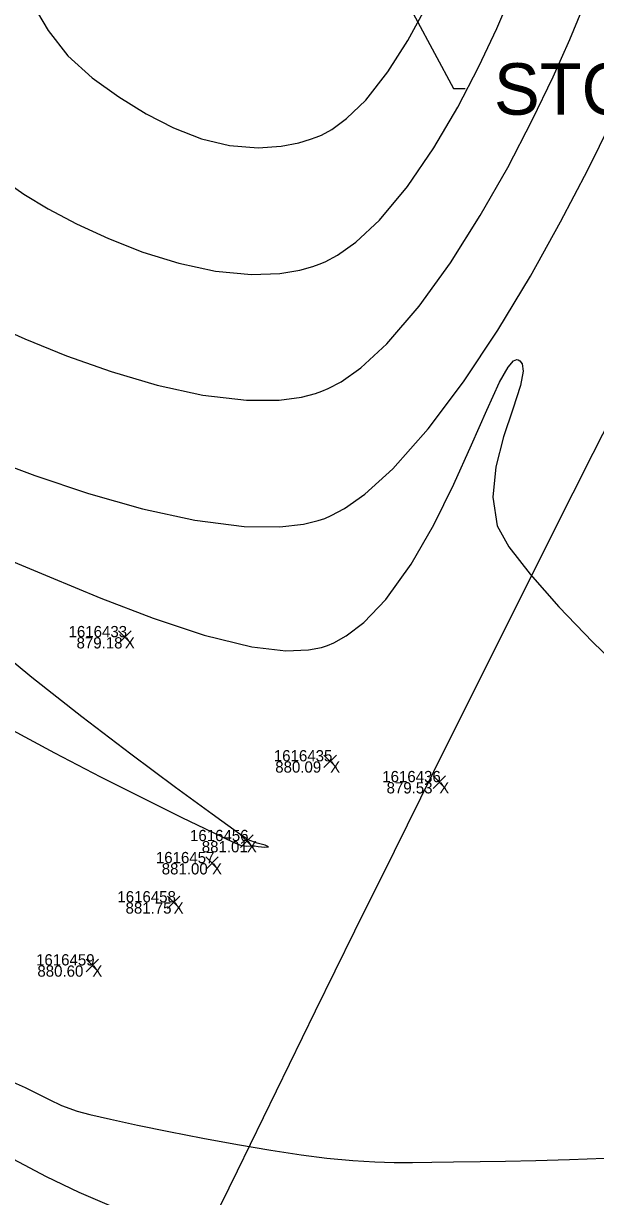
# Model space of a CAD drawing. Extents: x 1957117 to 1971063, y 701601 to 715861.
# Drawn here: x 1963579.31 to 1963597.12, y 706815.11 to 706851.61 of the extents above; entities that cross this region are included whole.
import ezdxf

# ---------------------------------------------------------------- set-up
doc = ezdxf.new("R2010")
doc.units = 0
for name, color, linetype in [('AP_X_Lights', 7, 'Continuous'), ('DT_P_Contour_Minor', 7, 'Continuous'), ('DT_X_Contour_Major', 7, 'Continuous'), ('DT_X_Contour_Minor', 7, 'Continuous'), ('GE_X_CL_20', 7, 'Continuous'), ('HY_X_Water_Edge', 7, 'Continuous'), ('PV_P_Shoulder', 7, 'Continuous'), ('RS_Raster1', 7, 'Continuous'), ('RW_X_Esmt_RR', 7, 'Continuous'), ('SC_Scratch1', 7, 'Continuous'), ('SC_Shading5', 7, 'Continuous')]:
    doc.layers.add(name, color=color, linetype=linetype)

msp = doc.modelspace()

# ---------------------------------------------------------------- linework, layer by layer
at = {"layer": 'AP_X_Lights'}
for p, q in [((1963582.269, 706832.322), (1963582.657, 706832.712)), ((1963582.269, 706832.712), (1963582.657, 706832.322)), ((1963588.661, 706828.459), (1963589.049, 706828.849)), ((1963588.661, 706828.849), (1963589.049, 706828.459)), ((1963592.059, 706827.811), (1963592.447, 706828.201)), ((1963592.059, 706828.201), (1963592.447, 706827.811)), ((1963586.068, 706825.978), (1963586.456, 706826.368)), ((1963586.068, 706826.368), (1963586.456, 706825.978)), ((1963584.983, 706825.291), (1963585.371, 706825.681)), ((1963584.983, 706825.681), (1963585.371, 706825.291)), ((1963583.787, 706824.072), (1963584.175, 706824.462)), ((1963583.787, 706824.462), (1963584.175, 706824.072)), ((1963581.255, 706822.109), (1963581.643, 706822.499)), ((1963581.255, 706822.499), (1963581.643, 706822.109))]:
    msp.add_line(p, q, dxfattribs=at)
at = {"layer": 'DT_P_Contour_Minor'}
for points in [[(1963589.15, 706856.199), (1963592.697, 706849.59)], [(1963592.697, 706849.59), (1963593.057, 706849.59)]]:
    msp.add_lwpolyline(points, dxfattribs=at)
at = {"layer": 'DT_X_Contour_Major'}
for points in [[(1963579.581, 706852.239), (1963580.079, 706851.397), (1963580.693, 706850.609), (1963581.445, 706849.921), (1963582.28, 706849.326), (1963583.126, 706848.8), (1963583.982, 706848.362), (1963584.849, 706848.028), (1963585.727, 706847.815), (1963586.615, 706847.74), (1963587.333, 706847.791), (1963587.877, 706847.901), (1963588.241, 706848.009), (1963588.424, 706848.075), (1963588.585, 706848.143), (1963588.905, 706848.314), (1963589.37, 706848.652), (1963589.964, 706849.231), (1963590.654, 706850.106), (1963591.277, 706851.083), (1963591.823, 706852.09)], [(1963579.581, 706852.239), (1963580.079, 706851.397), (1963580.693, 706850.609), (1963581.445, 706849.921), (1963582.28, 706849.326), (1963583.126, 706848.8), (1963583.982, 706848.362), (1963584.849, 706848.028), (1963585.727, 706847.815), (1963586.615, 706847.74), (1963587.333, 706847.791), (1963587.877, 706847.901), (1963588.241, 706848.009), (1963588.424, 706848.075), (1963588.585, 706848.143), (1963588.905, 706848.314), (1963589.37, 706848.652), (1963589.964, 706849.231), (1963590.654, 706850.106), (1963591.277, 706851.083), (1963591.823, 706852.09)], [(1963578.988, 706818.668), (1963579.362, 706818.509), (1963579.752, 706818.314), (1963580.105, 706818.129), (1963580.49, 706817.95), (1963580.975, 706817.773), (1963581.369, 706817.668), (1963582.016, 706817.518), (1963582.856, 706817.337), (1963583.834, 706817.137), (1963584.891, 706816.931), (1963585.969, 706816.732), (1963587.01, 706816.553), (1963587.958, 706816.407), (1963588.753, 706816.307), (1963589.567, 706816.232), (1963590.246, 706816.19), (1963590.845, 706816.173), (1963591.418, 706816.174), (1963592.019, 706816.184), (1963592.702, 706816.197), (1963593.523, 706816.203), (1963594.318, 706816.213), (1963595.262, 706816.236), (1963596.307, 706816.268), (1963597.411, 706816.306)], [(1963578.988, 706818.668), (1963579.362, 706818.509), (1963579.752, 706818.314), (1963580.105, 706818.129), (1963580.49, 706817.95), (1963580.975, 706817.773), (1963581.369, 706817.668), (1963582.016, 706817.518), (1963582.856, 706817.337), (1963583.834, 706817.137), (1963584.891, 706816.931), (1963585.969, 706816.732), (1963587.01, 706816.553), (1963587.958, 706816.407), (1963588.753, 706816.307), (1963589.567, 706816.232), (1963590.246, 706816.19), (1963590.845, 706816.173), (1963591.418, 706816.174), (1963592.019, 706816.184), (1963592.702, 706816.197), (1963593.523, 706816.203), (1963594.318, 706816.213), (1963595.262, 706816.236), (1963596.307, 706816.268), (1963597.411, 706816.306)]]:
    msp.add_lwpolyline(points, dxfattribs=at)
at = {"layer": 'DT_X_Contour_Minor'}
for points in [[(1963578.742, 706846.706), (1963579.323, 706846.304), (1963580.072, 706845.851), (1963580.959, 706845.379), (1963581.953, 706844.918), (1963583.026, 706844.499), (1963584.147, 706844.153), (1963585.285, 706843.911), (1963586.412, 706843.805), (1963587.286, 706843.838), (1963587.914, 706843.942), (1963588.316, 706844.053), (1963588.511, 706844.122), (1963588.705, 706844.202), (1963589.088, 706844.405), (1963589.655, 706844.806), (1963590.392, 706845.493), (1963591.269, 706846.546), (1963592.087, 706847.744), (1963592.831, 706849.011), (1963593.488, 706850.274), (1963594.043, 706851.457), (1963594.482, 706852.485)], [(1963578.742, 706846.706), (1963579.323, 706846.304), (1963580.072, 706845.851), (1963580.959, 706845.379), (1963581.953, 706844.918), (1963583.026, 706844.499), (1963584.147, 706844.153), (1963585.285, 706843.911), (1963586.412, 706843.805), (1963587.286, 706843.838), (1963587.914, 706843.942), (1963588.316, 706844.053), (1963588.511, 706844.122), (1963588.705, 706844.202), (1963589.088, 706844.405), (1963589.655, 706844.806), (1963590.392, 706845.493), (1963591.269, 706846.546), (1963592.087, 706847.744), (1963592.831, 706849.011), (1963593.488, 706850.274), (1963594.043, 706851.457), (1963594.482, 706852.485)], [(1963578.186, 706842.324), (1963579.347, 706841.8), (1963580.648, 706841.273), (1963582.039, 706840.78), (1963583.47, 706840.36), (1963584.891, 706840.051), (1963586.253, 706839.89), (1963587.266, 706839.895), (1963587.965, 706839.989), (1963588.396, 706840.099), (1963588.599, 706840.169), (1963588.799, 706840.252), (1963589.202, 706840.467), (1963589.811, 706840.896), (1963590.626, 706841.646), (1963591.632, 706842.814), (1963592.608, 706844.168), (1963593.532, 706845.634), (1963594.386, 706847.137), (1963595.149, 706848.602), (1963595.801, 706849.953), (1963596.321, 706851.117), (1963596.691, 706852.017)], [(1963578.186, 706842.324), (1963579.347, 706841.8), (1963580.648, 706841.273), (1963582.039, 706840.78), (1963583.47, 706840.36), (1963584.891, 706840.051), (1963586.253, 706839.89), (1963587.266, 706839.895), (1963587.965, 706839.989), (1963588.396, 706840.099), (1963588.599, 706840.169), (1963588.799, 706840.252), (1963589.202, 706840.467), (1963589.811, 706840.896), (1963590.626, 706841.646), (1963591.632, 706842.814), (1963592.608, 706844.168), (1963593.532, 706845.634), (1963594.386, 706847.137), (1963595.149, 706848.602), (1963595.801, 706849.953), (1963596.321, 706851.117), (1963596.691, 706852.017)], [(1963578.071, 706838.143), (1963579.662, 706837.548), (1963581.328, 706836.991), (1963583.009, 706836.515), (1963584.645, 706836.158), (1963586.177, 706835.962), (1963587.287, 706835.949), (1963588.031, 706836.036), (1963588.479, 706836.145), (1963588.687, 706836.216), (1963588.89, 706836.301), (1963589.304, 706836.521), (1963589.94, 706836.968), (1963590.808, 706837.756), (1963591.909, 706838.999), (1963593.005, 706840.461), (1963594.073, 706842.07), (1963595.09, 706843.754), (1963596.033, 706845.44), (1963596.879, 706847.057), (1963597.603, 706848.532)], [(1963578.071, 706838.143), (1963579.662, 706837.548), (1963581.328, 706836.991), (1963583.009, 706836.515), (1963584.645, 706836.158), (1963586.177, 706835.962), (1963587.287, 706835.949), (1963588.031, 706836.036), (1963588.479, 706836.145), (1963588.687, 706836.216), (1963588.89, 706836.301), (1963589.304, 706836.521), (1963589.94, 706836.968), (1963590.808, 706837.756), (1963591.909, 706838.999), (1963593.005, 706840.461), (1963594.073, 706842.07), (1963595.09, 706843.754), (1963596.033, 706845.44), (1963596.879, 706847.057), (1963597.603, 706848.532)], [(1963578.623, 706835.023), (1963580.12, 706834.394), (1963581.718, 706833.734), (1963583.348, 706833.107), (1963584.938, 706832.58), (1963586.42, 706832.22), (1963587.479, 706832.096), (1963588.177, 706832.121), (1963588.588, 706832.202), (1963588.775, 706832.263), (1963588.972, 706832.346), (1963589.357, 706832.557), (1963589.908, 706832.976), (1963590.595, 706833.695), (1963591.381, 706834.787), (1963592.086, 706836.011), (1963592.711, 706837.279), (1963593.259, 706838.5), (1963593.731, 706839.586), (1963594.13, 706840.449), (1963594.396, 706840.919), (1963594.566, 706841.112), (1963594.665, 706841.154), (1963594.71, 706841.148), (1963594.766, 706841.118), (1963594.84, 706841.021), (1963594.868, 706840.79), (1963594.782, 706840.346), (1963594.546, 706839.615), (1963594.259, 706838.75), (1963594.017, 706837.814), (1963593.918, 706836.871), (1963594.059, 706835.985), (1963594.419, 706835.332), (1963595.08, 706834.474), (1963595.976, 706833.467), (1963597.04, 706832.366), (1963598.205, 706831.228)], [(1963578.623, 706835.023), (1963580.12, 706834.394), (1963581.718, 706833.734), (1963583.348, 706833.107), (1963584.938, 706832.58), (1963586.42, 706832.22), (1963587.479, 706832.096), (1963588.177, 706832.121), (1963588.588, 706832.202), (1963588.775, 706832.263), (1963588.972, 706832.346), (1963589.357, 706832.557), (1963589.908, 706832.976), (1963590.595, 706833.695), (1963591.381, 706834.787), (1963592.086, 706836.011), (1963592.711, 706837.279), (1963593.259, 706838.5), (1963593.731, 706839.586), (1963594.13, 706840.449), (1963594.396, 706840.919), (1963594.566, 706841.112), (1963594.665, 706841.154), (1963594.71, 706841.148), (1963594.766, 706841.118), (1963594.84, 706841.021), (1963594.868, 706840.79), (1963594.782, 706840.346), (1963594.546, 706839.615), (1963594.259, 706838.75), (1963594.017, 706837.814), (1963593.918, 706836.871), (1963594.059, 706835.985), (1963594.419, 706835.332), (1963595.08, 706834.474), (1963595.976, 706833.467), (1963597.04, 706832.366), (1963598.205, 706831.228)], [(1963578.826, 706829.693), (1963580.268, 706828.92), (1963581.703, 706828.178), (1963583.054, 706827.497), (1963584.243, 706826.91), (1963585.196, 706826.449), (1963585.836, 706826.145), (1963586.086, 706826.032), (1963586.257, 706826.019), (1963586.369, 706826.026), (1963586.434, 706826.027), (1963586.498, 706826.029), (1963586.618, 706826.01), (1963586.82, 706825.984), (1963586.932, 706825.997), (1963586.829, 706826.043), (1963586.581, 706826.104), (1963586.304, 706826.213), (1963585.971, 706826.444), (1963585.18, 706827.011), (1963584.037, 706827.845), (1963582.65, 706828.878), (1963581.125, 706830.042), (1963579.569, 706831.266), (1963578.088, 706832.482)], [(1963578.826, 706829.693), (1963580.268, 706828.92), (1963581.703, 706828.178), (1963583.054, 706827.497), (1963584.243, 706826.91), (1963585.196, 706826.449), (1963585.836, 706826.145), (1963586.086, 706826.032), (1963586.257, 706826.019), (1963586.369, 706826.026), (1963586.434, 706826.027), (1963586.498, 706826.029), (1963586.618, 706826.01), (1963586.82, 706825.984), (1963586.932, 706825.997), (1963586.829, 706826.043), (1963586.581, 706826.104), (1963586.304, 706826.213), (1963585.971, 706826.444), (1963585.18, 706827.011), (1963584.037, 706827.845), (1963582.65, 706828.878), (1963581.125, 706830.042), (1963579.569, 706831.266), (1963578.088, 706832.482)], [(1963582.063, 706814.799), (1963581.04, 706815.244), (1963580.019, 706815.73), (1963578.987, 706816.277)], [(1963582.063, 706814.799), (1963581.04, 706815.244), (1963580.019, 706815.73), (1963578.987, 706816.277)]]:
    msp.add_lwpolyline(points, dxfattribs=at)
at = {"layer": 'GE_X_CL_20'}
msp.add_arc((1965275.353, 705991.399), 1909.859, 144.852303, 166.495347, dxfattribs=at)
at = {"layer": 'HY_X_Water_Edge'}
for points in [[(1963507.144, 706903.33), (1963523.919, 706880.458), (1963529.921, 706868.249), (1963547.712, 706848.264), (1963557.981, 706843.218), (1963575.318, 706815.786), (1963598.707, 706804.399), (1963631.311, 706798.601), (1963646.093, 706793.985), (1963654.481, 706790.313)], [(1963497.044, 706895.877), (1963527.257, 706861.448), (1963530.089, 706856.724), (1963550.098, 706825.465), (1963567.27, 706808.841), (1963599.052, 706796.957), (1963628.198, 706792.131), (1963651.538, 706783.095)]]:
    msp.add_spline(points, degree=3, dxfattribs=at)
at = {"layer": 'RW_X_Esmt_RR'}
for radius, end in [(1929.859, 154.913686), (1879.859, 166.495347)]:
    msp.add_arc((1965275.353, 705991.399), radius, 144.852303, end, dxfattribs=at)
at = {"layer": 'SC_Shading5'}
msp.add_spline([(1963589.678, 706586.994), (1963626.625, 706689.548), (1963651.76, 706746.832), (1963668.09, 706778.596), (1963682.768, 706805.402), (1963734.424, 706911.594), (1963826.849, 707116.717), (1963877.258, 707215.645), (1963964.981, 707354.472), (1964070.526, 707509.355), (1964132.574, 707601.994), (1964163.9, 707642.169), (1964191.2, 707685.167), (1964278.98, 707807.131), (1964326.11, 707874.364), (1964396.427, 707968.962), (1964508.519, 708133.679), (1964655.588, 708336.552), (1964745.319, 708429.172), (1964840.327, 708522.317), (1964988.178, 708660.245), (1965089.796, 708739.041), (1965251.743, 708835.216), (1965415.807, 708922.048), (1965866.2, 709149.38), (1966173.543, 709294.131), (1966283.627, 709338.196), (1966534.003, 709419.214), (1966689.084, 709471.266), (1967008.468, 709641.817), (1967166.677, 709750.124), (1967422.113, 709931.083), (1967818.707, 710198.831), (1968187.021, 710459.852), (1968360.589, 710592.493), (1968496.543, 710707.847), (1968606.427, 710809.378), (1968733.391, 710937.091), (1968807.28, 711025.4), (1968843.008, 711077.094), (1968863.233, 711106.099), (1968909.747, 711171.311), (1968974.133, 711279.559), (1969130.932, 711546.915), (1969247.433, 711744.686), (1969402.714, 712016.424), (1969505.287, 712191.789), (1969666.311, 712460.805), (1969771.586, 712639.896), (1969880.058, 712820.917), (1969964.994, 712955.706), (1969990.005, 713000.084), (1970030.065, 713068.479)], degree=3, dxfattribs=at)

# ---------------------------------------------------------------- texts
at = {"layer": 'DT_P_Contour_Minor'}
msp.add_text('STONE ABUTMENT', height=1.6, dxfattribs=at).set_placement((1963593.956, 706848.776))
at = {"layer": 'PV_P_Shoulder'}
for s, p in [('879.18', (1963580.959, 706832.167)), ('880.09', (1963587.146, 706828.304)), ('879.53', (1963590.613, 706827.656)), ('881.01', (1963584.859, 706825.823)), ('881.00', (1963583.612, 706825.136)), ('881.75', (1963582.485, 706823.917)), ('880.60', (1963579.74, 706821.954))]:
    msp.add_text(s, height=0.35, dxfattribs=at).set_placement(p)
at = {"layer": 'RS_Raster1'}
for s, p in [('1616433', (1963580.711, 706832.517)), ('1616435', (1963587.103, 706828.654)), ('1616436', (1963590.479, 706828.006)), ('1616456', (1963584.493, 706826.173)), ('1616457', (1963583.43, 706825.486)), ('1616458', (1963582.231, 706824.267)), ('1616459', (1963579.699, 706822.304))]:
    msp.add_text(s, height=0.35, dxfattribs=at).set_placement(p)
at = {"layer": 'SC_Scratch1'}
for p in [(1963582.463, 706832.167), (1963588.855, 706828.304), (1963592.253, 706827.656), (1963586.262, 706825.823), (1963585.177, 706825.136), (1963583.981, 706823.917), (1963581.449, 706821.954)]:
    msp.add_text('X', height=0.35, dxfattribs=at).set_placement(p)

doc.saveas('drawing.dxf')
